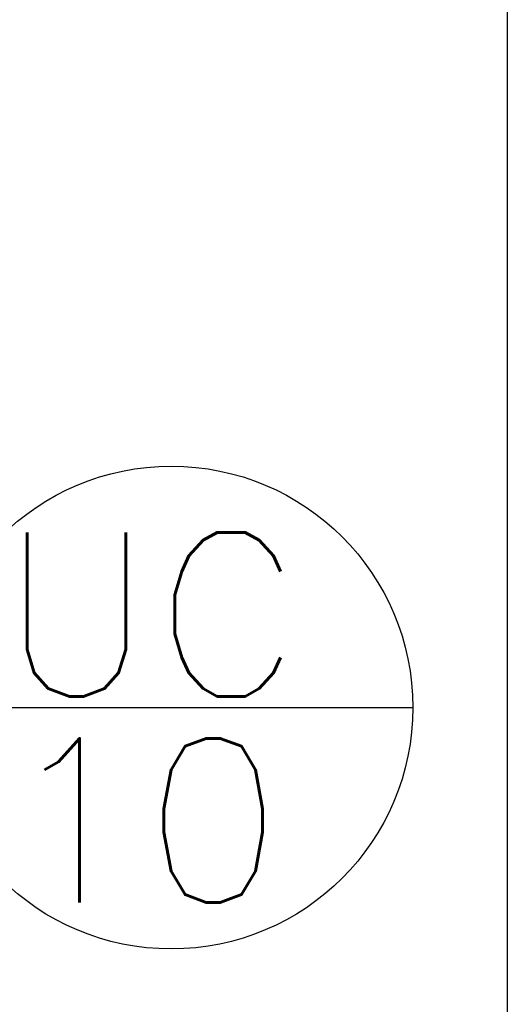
# Model space of a CAD drawing. Extents: x 40.7 to 137.4, y -250.8 to -221.5.
# Tile 318 of 320: x 123.4 to 123.9, y -233.7 to -232.7. Entities that reach past the tile are written whole.
import ezdxf

# ---------------------------------------------------------------- set-up
doc = ezdxf.new("R2010")
doc.units = 0
doc.header["$MEASUREMENT"] = 0
doc.layers.add('I-LIN_CHANADA', color=1, linetype='CONTINUOUS')
doc.layers.add('paredes1', color=8, linetype='CONTINUOUS')
doc.layers.add('I-TEXTOS', color=2, linetype='CONTINUOUS', lineweight=25)
doc.styles.add('ROMANS', font='romans')

msp = doc.modelspace()

# ---------------------------------------------------------------- linework, layer by layer
at = {"layer": 'I-LIN_CHANADA'}
msp.add_line((123.32842, -233.41364), (123.79954, -233.41364), dxfattribs=at)
msp.add_circle((123.56398, -233.41364), 0.23556, dxfattribs=at)
at = {"layer": 'paredes1'}
msp.add_lwpolyline([(97.80494, -222.82621), (123.89159, -222.82621), (123.89159, -244.54485), (97.80494, -244.54485)], close=True, dxfattribs=at)

# ---------------------------------------------------------------- texts
at = {"layer": 'I-TEXTOS', "color": 2, "style": 'ROMANS'}
for s, p in [('UC', (123.39612, -233.40275)), ('10', (123.39916, -233.60381))]:
    msp.add_text(s, height=0.16, rotation=359.99932, dxfattribs=at).set_placement(p)

doc.saveas('drawing.dxf')
